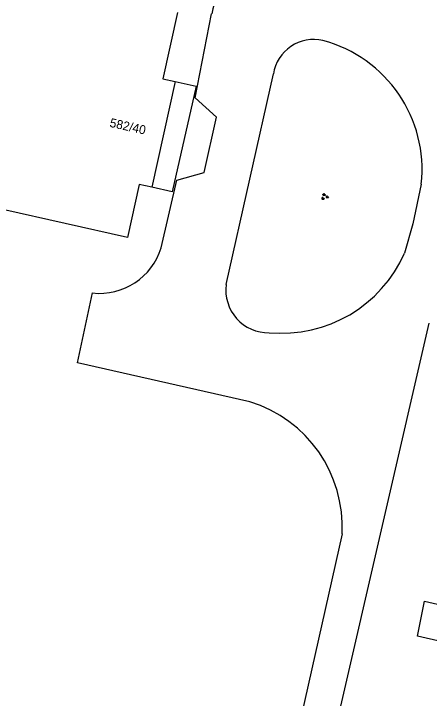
# Model space of a CAD drawing. Extents: x 124000 to 129000, y 395500 to 397503.
# Drawn here: x 128265.9 to 128312.5, y 396788.9 to 396865.7 of the extents above; entities that cross this region are included whole.
import ezdxf

# ---------------------------------------------------------------- set-up
doc = ezdxf.new("R2010")
doc.units = 0
for name, color, linetype in [('gg-anno-huisnummerreeks BGT', 7, 'Continuous'), ('gg-bbg-hoofdgebouw', 7, 'Continuous'), ('gg-bbg-luifel en loopbrug', 7, 'Continuous'), ('gg-knt-verharding', 7, 'Continuous'), ('gt-grn-vlakafsluiter', 7, 'Continuous'), ('gt-symb-groenvak', 7, 'Continuous')]:
    doc.layers.add(name, color=color, linetype=linetype)

# ---------------------------------------------------------------- blocks, each defined once
blk = doc.blocks.new('gt0-GRVAK')
at = {"layer": 'gt-symb-groenvak'}
for p, q in [((-0.11, 0.189), (-0.228, 0.24)), ((-0.182, 0.153), (0.088, 0.153)), ((-0.091, 0.211), (-0.156, 0.322)), ((-0.047, 0.214), (-0.047, 0.393)), ((-0.004, 0.211), (0.061, 0.322)), ((0.015, 0.189), (0.133, 0.24)), ((0.262, -0.052), (0.197, 0.059)), ((0.305, -0.049), (0.305, 0.13)), ((0.349, -0.052), (0.414, 0.059)), ((-0.245, -0.228), (-0.363, -0.177)), ((-0.318, -0.264), (-0.047, -0.264)), ((-0.226, -0.206), (-0.291, -0.095)), ((-0.183, -0.203), (-0.183, -0.024)), ((-0.139, -0.206), (-0.074, -0.095)), ((-0.12, -0.228), (-0.002, -0.177)), ((0.243, -0.074), (0.125, -0.023)), ((0.17, -0.11), (0.441, -0.11)), ((0.368, -0.074), (0.486, -0.023))]:
    blk.add_line(p, q, dxfattribs=at)

msp = doc.modelspace()

# ---------------------------------------------------------------- linework, layer by layer
at = {"layer": 'gg-bbg-hoofdgebouw'}
msp.add_line((128284.015, 396858.059), (128281.37, 396846.211), dxfattribs=at)
for points in [[(128284.281, 396865.796), (128282.606, 396858.359), (128284.015, 396858.059)], [(128278.655, 396840.565), (128264.663, 396843.685), (128264.203, 396841.618), (128260.488, 396842.446), (128260.949, 396844.513), (128246.148, 396847.813), (128246.382, 396848.862)], [(128281.37, 396846.211), (128279.974, 396846.522), (128278.655, 396840.565)]]:
    msp.add_lwpolyline(points, dxfattribs=at)
at = {"layer": 'gg-bbg-luifel en loopbrug'}
for points in [[(128284.015, 396858.059), (128286.351, 396857.533), (128283.682, 396845.69), (128281.37, 396846.211)], [(128311.168, 396795.836), (128311.977, 396799.789), (128317.014, 396798.632), (128316.204, 396794.679), (128311.168, 396795.836)]]:
    msp.add_lwpolyline(points, dxfattribs=at)
at = {"layer": 'gg-knt-verharding'}
for p, q in [((128289.732, 396835.293), (128295.015, 396858.914)), ((128300.028, 396776.899), (128312.5, 396830.97)), ((128292.391, 396822.14), (128273.069, 396826.512))]:
    msp.add_line(p, q, dxfattribs=at)
for points in [[(128282.436, 396839.41), (128284.186, 396846.992), (128287.241, 396847.839), (128288.62, 396854.069), (128286.253, 396856.225), (128288.095, 396865.661)], [(128311.603, 396846.541), (128310.648, 396842.087), (128309.726, 396838.805)]]:
    msp.add_lwpolyline(points, dxfattribs=at)
for centre, radius, start, end in [((128293.436, 396864.738), 5.42, 77.89576, 170.19185), ((128299.545, 396858.178), 4.589, 77.14613, 170.7659), ((128296.722, 396848.183), 14.971, 353.70375, 75.12321), ((128275.527, 396841.523), 7.225, 263.65866, 342.9979), ((128295.938, 396844.897), 15.074, 264.71049, 336.16317), ((128294.437, 396834.636), 4.75, 172.04875, 271.34451), ((128288.049, 396808.112), 14.685, 356.92575, 72.8025)]:
    msp.add_arc(centre, radius, start, end, dxfattribs=at)
at = {"layer": 'gt-grn-vlakafsluiter'}
for p, q in [((128273.069, 396826.512), (128274.729, 396834.342)), ((128302.713, 396807.324), (128295.01, 396772.83))]:
    msp.add_line(p, q, dxfattribs=at)

# ---------------------------------------------------------------- block references
at = {"layer": 'gt-symb-groenvak'}
msp.add_blockref('gt0-GRVAK', (128300.757, 396845.139), dxfattribs=at)

# ---------------------------------------------------------------- texts
at = {"layer": 'gg-anno-huisnummerreeks BGT'}
msp.add_text('582/40', height=1, rotation=347.4, dxfattribs=at).set_placement((128276.595, 396852.985))

doc.saveas('drawing.dxf')
